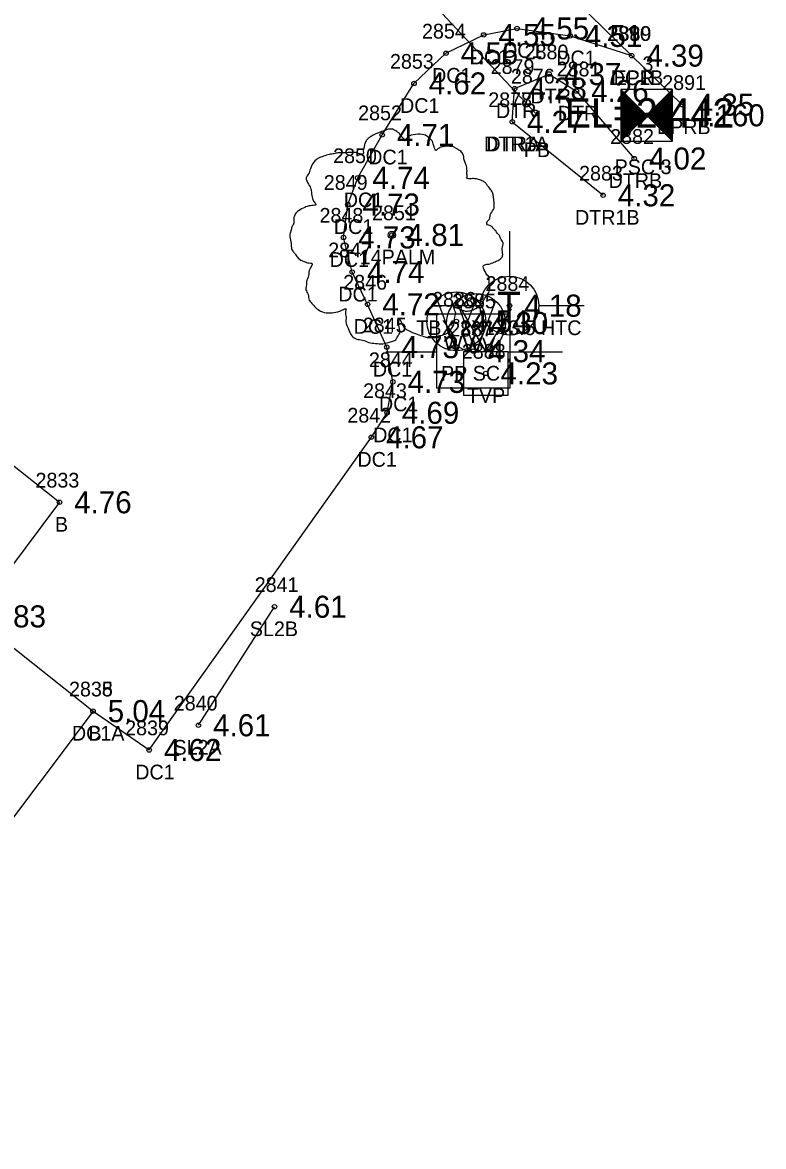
# Model space of a CAD drawing. Extents: x 2608598 to 2610682, y 641451 to 643526.
# Drawn here: x 2610211.5 to 2610261.9, y 641895.9 to 641972.3 of the extents above; entities that cross this region are included whole.
import ezdxf

# ---------------------------------------------------------------- set-up
doc = ezdxf.new("R2010")
doc.units = 0
for name, color, linetype in [('RD_EX_Bldg', 7, 'Continuous'), ('RD_EX_Bldg_txCode', 7, 'Continuous'), ('RD_EX_Conc', 7, 'Continuous'), ('RD_EX_Conc_txCode', 7, 'Continuous'), ('RD_EX_DR_Pipe', 7, 'Continuous'), ('RD_EX_DR_Pipe_txCode', 7, 'Continuous'), ('RD_EX_H2O', 7, 'Continuous'), ('RD_EX_H2O_txCode', 7, 'Continuous'), ('RD_EX_Road', 7, 'Continuous'), ('RD_EX_Road_txCode', 7, 'Continuous'), ('RD_EX_TX_Bldg_ELEV', 7, 'Continuous'), ('RD_EX_TX_Conc_ELEV', 7, 'Continuous'), ('RD_EX_TX_H2O_ELEV', 7, 'Continuous'), ('RD_EX_TX_Road_ELEV', 7, 'Continuous'), ('RD_EX_TX_UT_ELEV', 7, 'Continuous'), ('RD_EX_TX_VEG_ELEV', 7, 'Continuous'), ('RD_EX_UT', 7, 'Continuous'), ('RD_EX_UT_txCode', 7, 'Continuous'), ('RD_EX_VEG', 7, 'Continuous'), ('RD_EX_VEG_txCode', 7, 'Continuous'), ('RD_HC_Survey', 7, 'Continuous'), ('RD_HC_Survey_ELEV', 7, 'Continuous'), ('RD_HC_txCode', 7, 'Continuous'), ('RD_SMD_Locator', 7, 'Continuous'), ('RD_TX_Pipe_ElevEX', 7, 'Continuous')]:
    doc.layers.add(name, color=color, linetype=linetype)

msp = doc.modelspace()

# ---------------------------------------------------------------- linework, layer by layer
at = {"layer": 'RD_EX_Bldg'}
msp.add_lwpolyline([(2610167.245, 641917.297), (2610188.992, 641946.254), (2610188.535, 641946.636), (2610194.823, 641955.01), (2610214.053, 641939.727), (2610208.228, 641931.971), (2610216.331, 641925.532), (2610194.112, 641895.946), (2610167.245, 641917.297)], dxfattribs=at)
at = {"layer": 'RD_EX_Conc'}
msp.add_lwpolyline([(2610216.331, 641925.532), (2610220.146, 641922.893), (2610235.242, 641944.141), (2610236.312, 641945.806), (2610236.705, 641947.908), (2610236.29, 641950.269), (2610234.986, 641953.175), (2610233.941, 641955.37), (2610233.351, 641957.722), (2610233.64, 641959.957), (2610234.314, 641961.774), (2610235.975, 641964.686), (2610238.138, 641968.186), (2610240.313, 641970.239), (2610242.875, 641971.487), (2610245.138, 641971.922), (2610248.75, 641971.419), (2610252.927, 641970.076)], dxfattribs=at)
at = {"layer": 'RD_EX_DR_Pipe'}
msp.add_line((2610228.796, 641985), (2610246.378, 641966.181), dxfattribs=at)
at = {"layer": 'RD_EX_H2O'}
msp.add_line((2610244.816, 641965.579), (2610250.987, 641960.586), dxfattribs=at)
msp.add_lwpolyline([(2610244.816, 641965.579), (2610244.978, 641967.832), (2610247.324, 641968.828), (2610249.178, 641967.666), (2610253.099, 641963.083)], dxfattribs=at)
at = {"layer": 'RD_EX_Road'}
msp.add_lwpolyline([(2609979.125, 642234.193), (2609992.401, 642221.664), (2610004.858, 642210.013), (2610027.001, 642188.802), (2610067.643, 642149.145), (2610070.798, 642146.186), (2610073.957, 642143.053), (2610116.512, 642103.007), (2610119.683, 642100.064), (2610135.088, 642085.919), (2610148.333, 642073.03), (2610165.14, 642055.61), (2610179.59, 642041.571), (2610196.49, 642024.706), (2610209.861, 642011.422), (2610228.388, 641994.056), (2610252.927, 641970.076), (2610256.351, 641966.743)], dxfattribs=at)
at = {"layer": 'RD_EX_UT'}
for p, q in [((2610244.628, 641958.156), (2610244.628, 641955.086)), ((2610241.023, 641950.024), (2610239.72, 641953.506)), ((2610241.023, 641950.024), (2610242.345, 641953.469)), ((2610242.358, 641949.913), (2610241.054, 641953.396)), ((2610242.358, 641949.913), (2610243.68, 641953.359)), ((2610239.698, 641953.102), (2610242.628, 641953.102)), ((2610243.021, 641949.982), (2610241.354, 641952.868)), ((2610243.021, 641949.982), (2610244.761, 641952.868)), ((2610246.628, 641953.102), (2610249.698, 641953.102)), ((2610244.663, 641952.501), (2610239.663, 641952.501)), ((2610239.663, 641952.501), (2610239.663, 641947.501)), ((2610244.663, 641947.501), (2610244.663, 641952.501)), ((2610236.232, 641949.938), (2610239.701, 641949.938)), ((2610244.592, 641949.938), (2610248.232, 641949.938)), ((2610239.663, 641947.501), (2610244.663, 641947.501))]:
    msp.add_line(p, q, dxfattribs=at)
msp.add_lwpolyline([(2610241.521, 641946.982), (2610241.521, 641949.982), (2610244.521, 641949.982), (2610244.521, 641946.982)], close=True, dxfattribs=at)
for centre in [(2610244.628, 641953.086), (2610241.023, 641952.017), (2610242.358, 641951.906)]:
    msp.add_circle(centre, 2, dxfattribs=at)
at = {"layer": 'RD_EX_VEG'}
msp.add_line((2610223.491, 641924.574), (2610228.663, 641932.627), dxfattribs=at)
for centre, radius in [((2610236.638, 641957.894), 0.25), ((2610236.625, 641957.875), 0.0001)]:
    msp.add_circle(centre, radius, dxfattribs=at)
for points in [[(2610236.77, 641965.062), (2610236.47, 641965.087), (2610236.145, 641964.987), (2610235.895, 641964.887), (2610235.67, 641964.812), (2610235.445, 641964.712), (2610235.145, 641964.537), (2610234.92, 641964.337), (2610234.795, 641964.087), (2610234.745, 641963.862), (2610234.696, 641963.587), (2610234.696, 641963.412), (2610234.571, 641963.387), (2610234.421, 641963.412), (2610234.171, 641963.487), (2610233.921, 641963.487), (2610233.671, 641963.487), (2610233.321, 641963.462), (2610232.971, 641963.462), (2610232.696, 641963.412), (2610232.372, 641963.362), (2610231.997, 641963.237), (2610231.647, 641963.112), (2610231.347, 641962.862), (2610231.097, 641962.388), (2610230.972, 641962.038), (2610230.822, 641961.788), (2610230.972, 641961.338), (2610231.147, 641960.988), (2610231.172, 641960.788), (2610231.247, 641960.364), (2610231.347, 641960.139), (2610231.472, 641959.939), (2610231.397, 641959.914), (2610231.022, 641959.864), (2610230.722, 641959.764), (2610230.297, 641959.539), (2610230.073, 641959.314), (2610229.973, 641958.989), (2610229.948, 641958.639), (2610229.848, 641958.439), (2610229.773, 641958.165), (2610229.748, 641958.09), (2610229.698, 641957.765), (2610229.798, 641957.315), (2610229.823, 641956.965), (2610229.948, 641956.74), (2610230.098, 641956.565), (2610230.272, 641956.315), (2610230.672, 641956.09), (2610230.997, 641955.99), (2610231.197, 641955.966), (2610231.022, 641955.466), (2610230.972, 641955.116), (2610230.847, 641954.716), (2610230.847, 641954.641), (2610230.797, 641954.166), (2610230.947, 641953.841), (2610231.022, 641953.467), (2610231.197, 641953.242), (2610231.472, 641952.942), (2610231.797, 641952.717), (2610232.297, 641952.592), (2610232.696, 641952.617), (2610233.271, 641952.792), (2610233.521, 641952.867), (2610233.496, 641952.692), (2610233.521, 641952.317), (2610233.521, 641951.892), (2610233.671, 641951.567), (2610233.771, 641951.293), (2610233.921, 641951.043), (2610234.246, 641950.818), (2610234.646, 641950.743), (2610235.07, 641950.593), (2610235.52, 641950.518), (2610236.02, 641950.493), (2610236.62, 641950.643), (2610236.895, 641950.768), (2610236.995, 641950.943), (2610237.194, 641951.318), (2610237.144, 641951.542), (2610237.169, 641952.142), (2610237.269, 641951.967), (2610237.444, 641951.617), (2610237.944, 641951.318), (2610238.344, 641951.143), (2610238.819, 641950.993), (2610239.119, 641950.918), (2610239.593, 641950.993), (2610239.968, 641951.068), (2610240.343, 641951.193), (2610240.643, 641951.467), (2610240.818, 641951.742), (2610240.868, 641952.017), (2610240.943, 641952.392), (2610240.993, 641952.567)], [(2610240.993, 641952.567), (2610240.918, 641952.742), (2610240.868, 641952.992), (2610240.943, 641952.967), (2610241.118, 641952.917), (2610241.393, 641952.792), (2610241.618, 641952.717), (2610241.942, 641952.742), (2610242.217, 641952.842), (2610242.667, 641953.117), (2610242.942, 641953.592), (2610243.217, 641953.991), (2610243.292, 641954.316), (2610243.242, 641954.541), (2610243.217, 641955.041), (2610243.017, 641955.291), (2610242.967, 641955.416), (2610242.867, 641955.816), (2610242.942, 641955.866), (2610243.217, 641955.916), (2610243.592, 641956.04), (2610243.867, 641956.165), (2610244.091, 641956.34), (2610244.166, 641956.565), (2610244.141, 641956.965), (2610244.191, 641957.365), (2610244.116, 641957.515), (2610244.016, 641957.665), (2610243.941, 641957.865), (2610243.792, 641958.015), (2610243.692, 641958.165), (2610243.592, 641958.264), (2610243.467, 641958.414), (2610243.292, 641958.539), (2610243.142, 641958.589), (2610243.092, 641958.739), (2610243.242, 641958.939), (2610243.292, 641959.039), (2610243.317, 641959.264), (2610243.542, 641959.614), (2610243.592, 641960.014), (2610243.542, 641960.439), (2610243.492, 641960.713), (2610243.342, 641960.988), (2610243.142, 641961.238), (2610243.017, 641961.413), (2610242.842, 641961.538), (2610242.517, 641961.663), (2610242.267, 641961.713), (2610241.917, 641961.713), (2610241.717, 641961.763), (2610241.742, 641961.813), (2610241.742, 641961.963), (2610241.742, 641962.238), (2610241.667, 641962.688), (2610241.518, 641963.187), (2610241.518, 641963.212), (2610241.418, 641963.462), (2610241.193, 641963.662), (2610241.018, 641963.762), (2610240.818, 641963.887), (2610240.568, 641963.912), (2610240.268, 641963.912), (2610239.993, 641963.862), (2610239.793, 641963.762), (2610239.618, 641963.637), (2610239.543, 641963.787), (2610239.443, 641964.087), (2610239.393, 641964.237), (2610239.244, 641964.412), (2610239.019, 641964.612), (2610238.569, 641964.737), (2610237.944, 641964.662), (2610237.644, 641964.462), (2610237.494, 641964.287), (2610237.444, 641964.412), (2610237.244, 641964.612), (2610237.144, 641964.787), (2610236.97, 641964.912), (2610236.82, 641965.012), (2610236.72, 641965.062)]]:
    msp.add_spline(points, degree=3, dxfattribs=at)
at = {"layer": 'RD_HC_Survey'}
for p, q in [((2610252.196, 641967.773), (2610255.696, 641964.273)), ((2610255.696, 641967.773), (2610252.196, 641964.273)), ((2610252.221, 641967.748), (2610252.221, 641964.297)), ((2610252.246, 641967.723), (2610252.246, 641964.322)), ((2610252.271, 641967.698), (2610252.271, 641964.347)), ((2610252.295, 641967.674), (2610252.295, 641964.372)), ((2610252.32, 641967.649), (2610252.32, 641964.396)), ((2610252.345, 641967.624), (2610252.345, 641964.421)), ((2610252.37, 641967.599), (2610252.37, 641964.446)), ((2610252.394, 641967.575), (2610252.394, 641964.471)), ((2610252.419, 641967.55), (2610252.419, 641964.495)), ((2610252.444, 641967.525), (2610252.444, 641964.52)), ((2610252.469, 641967.5), (2610252.469, 641964.545)), ((2610252.493, 641967.476), (2610252.493, 641964.57)), ((2610252.518, 641967.451), (2610252.518, 641964.594)), ((2610252.543, 641967.426), (2610252.543, 641964.619)), ((2610252.568, 641967.401), (2610252.568, 641964.644)), ((2610252.592, 641967.377), (2610252.592, 641964.669)), ((2610252.617, 641967.352), (2610252.617, 641964.693)), ((2610252.642, 641967.327), (2610252.642, 641964.718)), ((2610252.667, 641967.302), (2610252.667, 641964.743)), ((2610252.691, 641967.278), (2610252.691, 641964.768)), ((2610252.716, 641967.253), (2610252.716, 641964.792)), ((2610252.741, 641967.228), (2610252.741, 641964.817)), ((2610252.766, 641967.203), (2610252.766, 641964.842)), ((2610252.79, 641967.179), (2610252.79, 641964.867)), ((2610252.815, 641967.154), (2610252.815, 641964.891)), ((2610252.84, 641967.129), (2610252.84, 641964.916)), ((2610252.865, 641967.104), (2610252.865, 641964.941)), ((2610252.889, 641967.08), (2610252.889, 641964.966)), ((2610252.914, 641967.055), (2610252.914, 641964.99)), ((2610254.979, 641967.055), (2610254.979, 641964.99)), ((2610255.003, 641967.08), (2610255.003, 641964.966)), ((2610255.028, 641967.104), (2610255.028, 641964.941)), ((2610255.053, 641967.129), (2610255.053, 641964.916)), ((2610255.078, 641967.154), (2610255.078, 641964.891)), ((2610255.102, 641967.179), (2610255.102, 641964.867)), ((2610255.127, 641967.203), (2610255.127, 641964.842)), ((2610255.152, 641967.228), (2610255.152, 641964.817)), ((2610255.177, 641967.253), (2610255.177, 641964.792)), ((2610255.201, 641967.278), (2610255.201, 641964.768)), ((2610255.226, 641967.302), (2610255.226, 641964.743)), ((2610255.251, 641967.327), (2610255.251, 641964.718)), ((2610255.276, 641967.352), (2610255.276, 641964.693)), ((2610255.3, 641967.377), (2610255.3, 641964.669)), ((2610255.325, 641967.401), (2610255.325, 641964.644)), ((2610255.35, 641967.426), (2610255.35, 641964.619)), ((2610255.375, 641967.451), (2610255.375, 641964.594)), ((2610255.399, 641967.476), (2610255.399, 641964.57)), ((2610255.424, 641967.5), (2610255.424, 641964.545)), ((2610255.449, 641967.525), (2610255.449, 641964.52)), ((2610255.474, 641967.55), (2610255.474, 641964.495)), ((2610255.498, 641967.575), (2610255.498, 641964.471)), ((2610255.523, 641967.599), (2610255.523, 641964.446)), ((2610255.548, 641967.624), (2610255.548, 641964.421)), ((2610255.573, 641967.649), (2610255.573, 641964.396)), ((2610255.597, 641967.674), (2610255.597, 641964.372)), ((2610255.622, 641967.698), (2610255.622, 641964.347)), ((2610255.647, 641967.723), (2610255.647, 641964.322)), ((2610255.672, 641967.748), (2610255.672, 641964.297)), ((2610252.939, 641967.03), (2610252.939, 641965.015)), ((2610252.964, 641967.005), (2610252.964, 641965.04)), ((2610252.988, 641966.981), (2610252.988, 641965.065)), ((2610253.013, 641966.956), (2610253.013, 641965.089)), ((2610253.038, 641966.931), (2610253.038, 641965.114)), ((2610253.063, 641966.906), (2610253.063, 641965.139)), ((2610253.087, 641966.882), (2610253.087, 641965.164)), ((2610253.112, 641966.857), (2610253.112, 641965.188)), ((2610253.137, 641966.832), (2610253.137, 641965.213)), ((2610253.162, 641966.807), (2610253.162, 641965.238)), ((2610253.186, 641966.783), (2610253.186, 641965.263)), ((2610253.211, 641966.758), (2610253.211, 641965.287)), ((2610253.236, 641966.733), (2610253.236, 641965.312)), ((2610253.261, 641966.709), (2610253.261, 641965.337)), ((2610253.285, 641966.684), (2610253.285, 641965.362)), ((2610253.31, 641966.659), (2610253.31, 641965.386)), ((2610253.335, 641966.634), (2610253.335, 641965.411)), ((2610253.36, 641966.61), (2610253.36, 641965.436)), ((2610253.384, 641966.585), (2610253.384, 641965.461)), ((2610253.409, 641966.56), (2610253.409, 641965.485)), ((2610253.434, 641966.535), (2610253.434, 641965.51)), ((2610253.459, 641966.511), (2610253.459, 641965.535)), ((2610253.483, 641966.486), (2610253.483, 641965.56)), ((2610253.508, 641966.461), (2610253.508, 641965.584)), ((2610253.533, 641966.436), (2610253.533, 641965.609)), ((2610253.558, 641966.412), (2610253.558, 641965.634)), ((2610253.582, 641966.387), (2610253.582, 641965.659)), ((2610253.607, 641966.362), (2610253.607, 641965.683)), ((2610253.632, 641966.337), (2610253.632, 641965.708)), ((2610253.657, 641966.313), (2610253.657, 641965.733)), ((2610253.681, 641966.288), (2610253.681, 641965.758)), ((2610254.211, 641966.288), (2610254.211, 641965.758)), ((2610254.236, 641966.313), (2610254.236, 641965.733)), ((2610254.261, 641966.337), (2610254.261, 641965.708)), ((2610254.286, 641966.362), (2610254.286, 641965.683)), ((2610254.31, 641966.387), (2610254.31, 641965.659)), ((2610254.335, 641966.412), (2610254.335, 641965.634)), ((2610254.36, 641966.436), (2610254.36, 641965.609)), ((2610254.385, 641966.461), (2610254.385, 641965.584)), ((2610254.409, 641966.486), (2610254.409, 641965.56)), ((2610254.434, 641966.511), (2610254.434, 641965.535)), ((2610254.459, 641966.535), (2610254.459, 641965.51)), ((2610254.484, 641966.56), (2610254.484, 641965.485)), ((2610254.508, 641966.585), (2610254.508, 641965.461)), ((2610254.533, 641966.61), (2610254.533, 641965.436)), ((2610254.558, 641966.634), (2610254.558, 641965.411)), ((2610254.583, 641966.659), (2610254.583, 641965.386)), ((2610254.607, 641966.684), (2610254.607, 641965.362)), ((2610254.632, 641966.709), (2610254.632, 641965.337)), ((2610254.657, 641966.733), (2610254.657, 641965.312)), ((2610254.682, 641966.758), (2610254.682, 641965.287)), ((2610254.706, 641966.783), (2610254.706, 641965.263)), ((2610254.731, 641966.807), (2610254.731, 641965.238)), ((2610254.756, 641966.832), (2610254.756, 641965.213)), ((2610254.781, 641966.857), (2610254.781, 641965.188)), ((2610254.805, 641966.882), (2610254.805, 641965.164)), ((2610254.83, 641966.906), (2610254.83, 641965.139)), ((2610254.855, 641966.931), (2610254.855, 641965.114)), ((2610254.88, 641966.956), (2610254.88, 641965.089)), ((2610254.904, 641966.981), (2610254.904, 641965.065)), ((2610254.929, 641967.005), (2610254.929, 641965.04)), ((2610254.954, 641967.03), (2610254.954, 641965.015)), ((2610253.706, 641966.263), (2610253.706, 641965.782)), ((2610253.731, 641966.238), (2610253.731, 641965.807)), ((2610253.756, 641966.214), (2610253.756, 641965.832)), ((2610253.78, 641966.189), (2610253.78, 641965.857)), ((2610253.805, 641966.164), (2610253.805, 641965.881)), ((2610253.83, 641966.139), (2610253.83, 641965.906)), ((2610253.855, 641966.115), (2610253.855, 641965.931)), ((2610253.879, 641966.09), (2610253.879, 641965.956)), ((2610253.904, 641966.065), (2610253.904, 641965.98)), ((2610253.929, 641966.04), (2610253.929, 641966.005)), ((2610253.964, 641966.04), (2610253.964, 641966.005)), ((2610253.989, 641966.065), (2610253.989, 641965.98)), ((2610254.013, 641966.09), (2610254.013, 641965.956)), ((2610254.038, 641966.115), (2610254.038, 641965.931)), ((2610254.063, 641966.139), (2610254.063, 641965.906)), ((2610254.088, 641966.164), (2610254.088, 641965.881)), ((2610254.112, 641966.189), (2610254.112, 641965.857)), ((2610254.137, 641966.214), (2610254.137, 641965.832)), ((2610254.162, 641966.238), (2610254.162, 641965.807)), ((2610254.187, 641966.263), (2610254.187, 641965.782))]:
    msp.add_line(p, q, dxfattribs=at)
msp.add_lwpolyline([(2610255.696, 641967.773), (2610252.196, 641967.773), (2610252.196, 641964.273), (2610255.696, 641964.273)], close=True, dxfattribs=at)
at = {"layer": 'RD_SMD_Locator'}
for centre, radius in [((2610242.875, 641971.487), 0.15), ((2610245.138, 641971.922), 0.15), ((2610248.75, 641971.419), 0.15), ((2610240.313, 641970.239), 0.15), ((2610252.927, 641970.076), 0.15), ((2610252.927, 641970.076), 0.15), ((2610247.324, 641968.828), 0.15), ((2610238.138, 641968.186), 0.15), ((2610244.978, 641967.832), 0.15), ((2610249.178, 641967.666), 0.15), ((2610246.378, 641966.181), 0.2), ((2610256.351, 641966.743), 0.15), ((2610244.816, 641965.579), 0.15), ((2610244.816, 641965.579), 0.15), ((2610253.946, 641966.023), 0.15), ((2610235.975, 641964.686), 0.15), ((2610253.099, 641963.083), 0.15), ((2610234.314, 641961.774), 0.15), ((2610250.987, 641960.586), 0.15), ((2610233.64, 641959.957), 0.15), ((2610236.638, 641957.894), 0.15), ((2610233.351, 641957.722), 0.15), ((2610233.941, 641955.37), 0.15), ((2610234.986, 641953.175), 0.15), ((2610244.628, 641953.086), 0.15), ((2610241.023, 641952.017), 0.15), ((2610242.358, 641951.906), 0.15), ((2610236.29, 641950.269), 0.15), ((2610242.172, 641949.992), 0.15), ((2610236.705, 641947.908), 0.15), ((2610243.021, 641948.482), 0.15), ((2610236.312, 641945.806), 0.15), ((2610235.242, 641944.141), 0.15), ((2610214.053, 641939.727), 0.15), ((2610228.663, 641932.627), 0.15), ((2610216.331, 641925.532), 0.15), ((2610216.331, 641925.532), 0.15), ((2610223.491, 641924.574), 0.15), ((2610220.146, 641922.893), 0.15)]:
    msp.add_circle(centre, radius, dxfattribs=at)

# ---------------------------------------------------------------- texts
at = {"layer": 'RD_EX_Bldg_txCode'}
for s, p in [('2833', (2610212.423, 641940.727)), ('B', (2610213.746, 641937.727)), ('2835', (2610214.701, 641926.532)), ('B', (2610216.024, 641923.532))]:
    msp.add_text(s, height=1, dxfattribs=at).set_placement(p)
at = {"layer": 'RD_EX_Conc_txCode'}
for s, p in [('2854', (2610238.683, 641971.239)), ('2889', (2610251.297, 641971.076)), ('DC1', (2610244.193, 641969.922)), ('2853', (2610236.508, 641969.186)), ('DC1', (2610241.93, 641969.487)), ('DC1', (2610247.806, 641969.419)), ('DC1', (2610239.368, 641968.239)), ('DC1B', (2610251.51, 641968.076)), ('DC1', (2610237.193, 641966.186)), ('2852', (2610234.345, 641965.686)), ('2850', (2610232.645, 641962.774)), ('DC1', (2610235.03, 641962.686)), ('2849', (2610232.01, 641960.957)), ('DC1', (2610233.369, 641959.774)), ('2848', (2610231.721, 641958.722)), ('DC1', (2610232.695, 641957.957)), ('2847', (2610232.311, 641956.37)), ('DC1', (2610232.406, 641955.722)), ('2846', (2610233.333, 641954.175)), ('DC1', (2610232.996, 641953.37)), ('DC1', (2610234.041, 641951.175)), ('2845', (2610234.66, 641951.269)), ('2844', (2610235.075, 641948.908)), ('DC1', (2610235.345, 641948.269)), ('2843', (2610234.682, 641946.806)), ('DC1', (2610235.76, 641945.908)), ('2842', (2610233.612, 641945.141)), ('DC1', (2610235.367, 641943.806)), ('DC1', (2610234.297, 641942.141)), ('2838', (2610214.701, 641926.532)), ('DC1A', (2610214.898, 641923.532)), ('2839', (2610218.516, 641923.893)), ('DC1', (2610219.201, 641920.893))]:
    msp.add_text(s, height=1, dxfattribs=at).set_placement(p)
at = {"layer": 'RD_EX_DR_Pipe_txCode'}
for s, p in [('2876', (2610244.724, 641968.181)), ('PB', (2610245.598, 641963.181))]:
    msp.add_text(s, height=1, dxfattribs=at).set_placement(p)
at = {"layer": 'RD_EX_H2O_txCode'}
for s, p in [('2880', (2610245.655, 641969.828)), ('2879', (2610243.348, 641968.832)), ('2881', (2610247.832, 641968.666)), ('DTR', (2610246.057, 641966.828)), ('2877', (2610243.186, 641966.579)), ('2878', (2610243.186, 641966.579)), ('DTR', (2610243.71, 641965.832)), ('DTR', (2610247.91, 641965.666)), ('2882', (2610251.469, 641964.083)), ('DTR1A', (2610242.895, 641963.579)), ('DTRA', (2610243.06, 641963.579)), ('2883', (2610249.357, 641961.586)), ('DTRB', (2610251.359, 641961.083)), ('DTR1B', (2610249.082, 641958.586))]:
    msp.add_text(s, height=1, dxfattribs=at).set_placement(p)
at = {"layer": 'RD_EX_Road_txCode'}
for s, p in [('2890', (2610251.258, 641971.076)), ('EPR', (2610251.699, 641968.076)), ('2891', (2610255.004, 641967.743)), ('EPRB', (2610254.65, 641964.743))]:
    msp.add_text(s, height=1, dxfattribs=at).set_placement(p)
at = {"layer": 'RD_EX_TX_Bldg_ELEV'}
for s, p in [('4.76', (2610215.053, 641938.977)), ('4.83', (2610209.228, 641931.221)), ('5.04', (2610217.331, 641924.782))]:
    msp.add_text(s, height=1.5, dxfattribs=at).set_placement(p)
at = {"layer": 'RD_EX_TX_Conc_ELEV'}
for s, p in [('4.55', (2610246.138, 641971.172)), ('4.55', (2610243.875, 641970.737)), ('4.51', (2610249.75, 641970.669)), ('4.56', (2610241.313, 641969.489)), ('4.39', (2610253.927, 641969.326)), ('4.62', (2610239.138, 641967.436)), ('4.71', (2610236.975, 641963.936)), ('4.74', (2610235.314, 641961.024)), ('4.73', (2610234.64, 641959.207)), ('4.73', (2610234.351, 641956.972)), ('4.74', (2610234.941, 641954.62)), ('4.72', (2610235.986, 641952.425)), ('4.73', (2610237.29, 641949.519)), ('4.73', (2610237.705, 641947.158)), ('4.69', (2610237.312, 641945.056)), ('4.67', (2610236.242, 641943.391)), ('5.04', (2610217.331, 641924.782)), ('4.62', (2610221.146, 641922.143))]:
    msp.add_text(s, height=1.5, dxfattribs=at).set_placement(p)
at = {"layer": 'RD_EX_TX_H2O_ELEV'}
for s, p in [('4.37', (2610248.324, 641968.078)), ('4.28', (2610245.978, 641967.082)), ('4.26', (2610250.178, 641966.916)), ('4.27', (2610245.816, 641964.829)), ('4.27', (2610245.816, 641964.829)), ('4.02', (2610254.099, 641962.333)), ('4.32', (2610251.987, 641959.836))]:
    msp.add_text(s, height=1.5, dxfattribs=at).set_placement(p)
at = {"layer": 'RD_EX_TX_Road_ELEV'}
for s, p in [('4.39', (2610253.927, 641969.326)), ('4.35', (2610257.351, 641965.993))]:
    msp.add_text(s, height=1.5, dxfattribs=at).set_placement(p)
at = {"layer": 'RD_EX_TX_UT_ELEV'}
for s, p in [('4.18', (2610245.628, 641952.336)), ('4.54', (2610242.023, 641951.267)), ('4.30', (2610243.358, 641951.156)), ('4.23', (2610244.021, 641947.732))]:
    msp.add_text(s, height=1.5, dxfattribs=at).set_placement(p)
at = {"layer": 'RD_EX_TX_VEG_ELEV'}
for s, p in [('4.81', (2610237.638, 641957.144)), ('4.61', (2610229.663, 641931.877)), ('4.61', (2610224.491, 641923.824))]:
    msp.add_text(s, height=1.5, dxfattribs=at).set_placement(p)
at = {"layer": 'RD_EX_UT'}
msp.add_text('T', height=2, dxfattribs=at).set_placement((2610243.779, 641952.039))
at = {"layer": 'RD_EX_UT_txCode'}
for s, p in [('2884', (2610242.998, 641954.086)), ('2886', (2610239.37, 641953.017)), ('2885', (2610240.728, 641952.906)), ('TBX 2X1X3.5 HTC', (2610238.297, 641951.086)), ('2887', (2610240.542, 641950.992)), ('WV', (2610240.165, 641950.017)), ('2888', (2610241.391, 641949.482)), ('WV', (2610241.499, 641949.906)), ('PP SC', (2610239.976, 641947.992)), ('TVP', (2610241.737, 641946.482))]:
    msp.add_text(s, height=1, dxfattribs=at).set_placement(p)
at = {"layer": 'RD_EX_VEG_txCode'}
for s, p in [('2851', (2610235.291, 641958.894)), ('T 14PALM', (2610233.268, 641955.894)), ('2841', (2610227.317, 641933.627)), ('SL2B', (2610226.986, 641930.627)), ('2840', (2610221.821, 641925.574)), ('SL2A', (2610221.798, 641922.574))]:
    msp.add_text(s, height=1, dxfattribs=at).set_placement(p)
at = {"layer": 'RD_HC_Survey_ELEV'}
for s, p in [('4.160', (2610256.946, 641965.273)), ('4.34', (2610243.172, 641949.242))]:
    msp.add_text(s, height=1.5, dxfattribs=at).set_placement(p)
at = {"layer": 'RD_HC_txCode'}
for s, p in [('3', (2610253.663, 641969.023)), ('PSC 3', (2610251.773, 641962.023))]:
    msp.add_text(s, height=1, dxfattribs=at).set_placement(p)
at = {"layer": 'RD_TX_Pipe_ElevEX'}
msp.add_text('EL=2.442', height=2, dxfattribs=at).set_placement((2610248.378, 641965.181))

doc.saveas('drawing.dxf')
